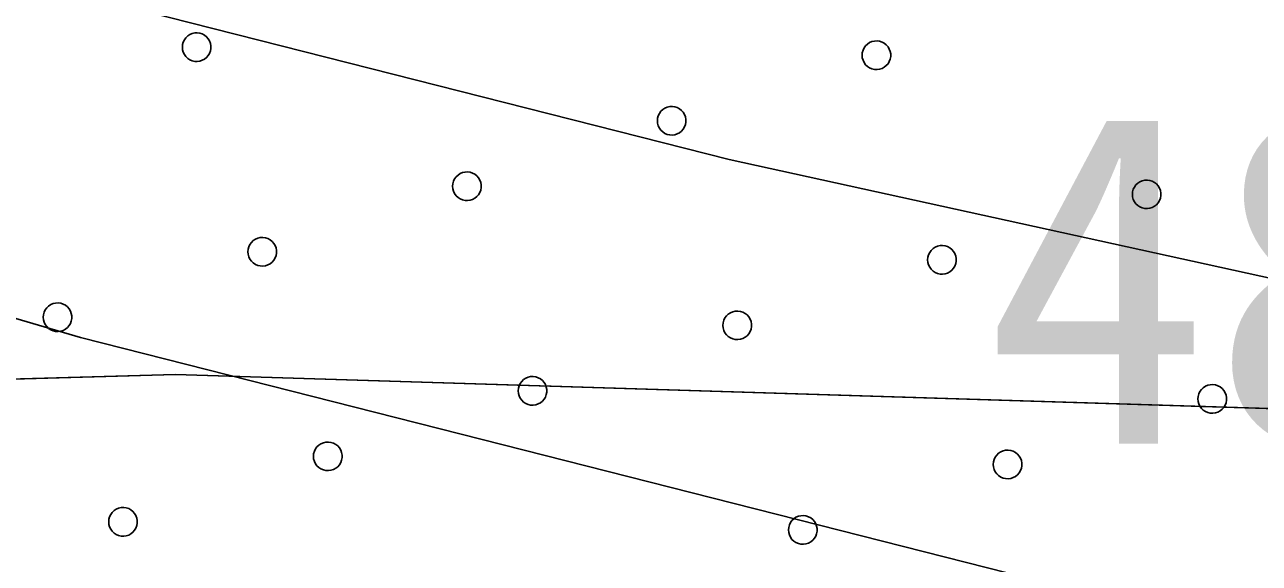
# Model space of a CAD drawing. Extents: x 42655 to 43811, y -141820 to -141156.
# Drawn here: x 43657.417 to 43661.725, y -141371.986 to -141370.105 of the extents above; entities that cross this region are included whole.
import ezdxf

# ---------------------------------------------------------------- set-up
doc = ezdxf.new("R2010")
doc.units = 0
for name, color, linetype in [('ZE_LWCN', 7, 'Continuous'), ('地形', 7, 'Continuous'), ('現況道路ﾊｯﾁ', 7, 'Continuous')]:
    doc.layers.add(name, color=color, linetype=linetype)

msp = doc.modelspace()

# ---------------------------------------------------------------- linework, layer by layer
at = {"layer": 'ZE_LWCN'}
for points in [[(43685.8245, -141382.5773), (43684.581, -141381.8282), (43683.0989, -141380.9931), (43682.5735, -141380.682), (43681.6871, -141380.0517), (43677.9978, -141378.2745), (43676.0065, -141377.6703), (43672.9042, -141377.1329), (43670.8655, -141376.4055), (43667.8034, -141374.47), (43667.2178, -141373.9578), (43664.1807, -141372.1841), (43662.6997, -141371.1961), (43659.8756, -141370.5757), (43657.6058, -141369.9989), (43656.175, -141369.5781), (43652.5116, -141368.7174), (43648.7797, -141367.8827), (43647.4136, -141366.6567)], [(43685.8245, -141384.3472), (43683.1076, -141382.8163), (43681.5718, -141381.9071), (43678.9807, -141380.0645), (43678.0041, -141379.5941), (43677.477, -141379.4342), (43672.9114, -141378.6433), (43669.911, -141377.5728), (43667.8119, -141376.246), (43665.2067, -141373.9673), (43663.5255, -141372.9855), (43662.7056, -141372.4386), (43661.1423, -141372.0951), (43657.6115, -141371.1979), (43655.3858, -141370.5433), (43652.5171, -141369.8693), (43648.2802, -141368.9217), (43647.4236, -141368.7593), (43646.7107, -141368.756), (43643.1006, -141367.9097), (43642.629, -141367.5494), (43642.328, -141367.1784), (43641.4202, -141366.8202)]]:
    msp.add_lwpolyline(points, dxfattribs=at)
at = {"layer": '地形'}
for points in [[(43657.9674, -141370.1837), (43657.9682, -141370.1926), (43657.9705, -141370.2012), (43657.9744, -141370.2093), (43657.9797, -141370.2166), (43657.9862, -141370.2228), (43657.9937, -141370.2277), (43658.0019, -141370.2312), (43658.0106, -141370.2332), (43658.0196, -141370.2336), (43658.0285, -141370.2324), (43658.037, -141370.2296), (43658.0449, -141370.2254), (43658.0519, -141370.2198), (43658.0578, -141370.2131), (43658.0624, -141370.2054), (43658.0656, -141370.197), (43658.0672, -141370.1881), (43658.0672, -141370.1792), (43658.0656, -141370.1704), (43658.0624, -141370.162), (43658.0578, -141370.1543), (43658.0519, -141370.1475), (43658.0449, -141370.1419), (43658.037, -141370.1377), (43658.0285, -141370.1349), (43658.0196, -141370.1337), (43658.0106, -141370.1341), (43658.0019, -141370.1361), (43657.9937, -141370.1396), (43657.9862, -141370.1446), (43657.9797, -141370.1508), (43657.9744, -141370.158), (43657.9705, -141370.1661), (43657.9682, -141370.1747), (43657.9674, -141370.1837)], [(43660.3389, -141370.2119), (43660.3397, -141370.2208), (43660.3421, -141370.2295), (43660.346, -141370.2375), (43660.3512, -141370.2448), (43660.3577, -141370.251), (43660.3652, -141370.2559), (43660.3734, -141370.2595), (43660.3822, -141370.2615), (43660.3911, -141370.2619), (43660.4, -141370.2607), (43660.4085, -141370.2579), (43660.4164, -141370.2536), (43660.4234, -141370.248), (43660.4293, -141370.2413), (43660.4339, -141370.2336), (43660.4371, -141370.2252), (43660.4387, -141370.2164), (43660.4387, -141370.2074), (43660.4371, -141370.1986), (43660.4339, -141370.1902), (43660.4293, -141370.1825), (43660.4234, -141370.1758), (43660.4164, -141370.1702), (43660.4085, -141370.1659), (43660.4, -141370.1632), (43660.3911, -141370.162), (43660.3822, -141370.1624), (43660.3734, -141370.1644), (43660.3652, -141370.1679), (43660.3577, -141370.1728), (43660.3512, -141370.179), (43660.346, -141370.1863), (43660.3421, -141370.1943), (43660.3397, -141370.203), (43660.3389, -141370.2119)], [(43659.6246, -141370.4406), (43659.6254, -141370.4495), (43659.6278, -141370.4582), (43659.6317, -141370.4662), (43659.637, -141370.4735), (43659.6434, -141370.4797), (43659.6509, -141370.4846), (43659.6592, -141370.4881), (43659.6679, -141370.4901), (43659.6769, -141370.4905), (43659.6857, -141370.4893), (43659.6943, -141370.4866), (43659.7022, -141370.4823), (43659.7092, -141370.4767), (43659.7151, -141370.47), (43659.7197, -141370.4623), (43659.7228, -141370.4539), (43659.7244, -141370.4451), (43659.7244, -141370.4361), (43659.7228, -141370.4273), (43659.7197, -141370.4189), (43659.7151, -141370.4112), (43659.7092, -141370.4044), (43659.7022, -141370.3989), (43659.6943, -141370.3946), (43659.6857, -141370.3918), (43659.6769, -141370.3906), (43659.6679, -141370.391), (43659.6592, -141370.393), (43659.6509, -141370.3966), (43659.6434, -141370.4015), (43659.637, -141370.4077), (43659.6317, -141370.4149), (43659.6278, -141370.423), (43659.6254, -141370.4317), (43659.6246, -141370.4406)], [(43658.9103, -141370.6693), (43658.9111, -141370.6782), (43658.9135, -141370.6868), (43658.9174, -141370.6949), (43658.9227, -141370.7022), (43658.9291, -141370.7084), (43658.9366, -141370.7133), (43658.9449, -141370.7168), (43658.9536, -141370.7188), (43658.9626, -141370.7192), (43658.9714, -141370.718), (43658.98, -141370.7152), (43658.9879, -141370.711), (43658.9949, -141370.7054), (43659.0008, -141370.6987), (43659.0054, -141370.691), (43659.0085, -141370.6826), (43659.0101, -141370.6737), (43659.0101, -141370.6648), (43659.0085, -141370.656), (43659.0054, -141370.6476), (43659.0008, -141370.6399), (43658.9949, -141370.6331), (43658.9879, -141370.6275), (43658.98, -141370.6233), (43658.9714, -141370.6205), (43658.9626, -141370.6193), (43658.9536, -141370.6197), (43658.9449, -141370.6217), (43658.9366, -141370.6252), (43658.9291, -141370.6302), (43658.9227, -141370.6364), (43658.9174, -141370.6436), (43658.9135, -141370.6517), (43658.9111, -141370.6603), (43658.9103, -141370.6693)], [(43661.2819, -141370.6975), (43661.2827, -141370.7064), (43661.285, -141370.7151), (43661.2889, -141370.7232), (43661.2942, -141370.7304), (43661.3007, -141370.7366), (43661.3082, -141370.7415), (43661.3164, -141370.7451), (43661.3252, -141370.7471), (43661.3341, -141370.7475), (43661.343, -141370.7463), (43661.3515, -141370.7435), (43661.3594, -141370.7392), (43661.3664, -141370.7336), (43661.3723, -141370.7269), (43661.3769, -141370.7192), (43661.3801, -141370.7108), (43661.3817, -141370.702), (43661.3817, -141370.693), (43661.3801, -141370.6842), (43661.3769, -141370.6758), (43661.3723, -141370.6681), (43661.3664, -141370.6614), (43661.3594, -141370.6558), (43661.3515, -141370.6515), (43661.343, -141370.6488), (43661.3341, -141370.6476), (43661.3251, -141370.648), (43661.3164, -141370.65), (43661.3082, -141370.6535), (43661.3007, -141370.6584), (43661.2942, -141370.6646), (43661.2889, -141370.6719), (43661.285, -141370.6799), (43661.2827, -141370.6886), (43661.2819, -141370.6975)], [(43658.196, -141370.898), (43658.1968, -141370.9069), (43658.1992, -141370.9155), (43658.2031, -141370.9236), (43658.2084, -141370.9308), (43658.2149, -141370.937), (43658.2223, -141370.942), (43658.2306, -141370.9455), (43658.2393, -141370.9475), (43658.2483, -141370.9479), (43658.2572, -141370.9467), (43658.2657, -141370.9439), (43658.2736, -141370.9397), (43658.2806, -141370.9341), (43658.2865, -141370.9273), (43658.2911, -141370.9196), (43658.2942, -141370.9113), (43658.2958, -141370.9024), (43658.2958, -141370.8935), (43658.2942, -141370.8846), (43658.2911, -141370.8763), (43658.2865, -141370.8686), (43658.2806, -141370.8618), (43658.2736, -141370.8562), (43658.2657, -141370.852), (43658.2572, -141370.8492), (43658.2483, -141370.848), (43658.2393, -141370.8484), (43658.2306, -141370.8504), (43658.2223, -141370.8539), (43658.2149, -141370.8589), (43658.2084, -141370.8651), (43658.2031, -141370.8723), (43658.1992, -141370.8804), (43658.1968, -141370.889), (43658.196, -141370.898)], [(43660.5676, -141370.9262), (43660.5684, -141370.9351), (43660.5708, -141370.9438), (43660.5747, -141370.9518), (43660.5799, -141370.9591), (43660.5864, -141370.9653), (43660.5939, -141370.9702), (43660.6021, -141370.9737), (43660.6109, -141370.9757), (43660.6198, -141370.9761), (43660.6287, -141370.9749), (43660.6372, -141370.9722), (43660.6451, -141370.9679), (43660.6521, -141370.9623), (43660.658, -141370.9556), (43660.6626, -141370.9479), (43660.6658, -141370.9395), (43660.6674, -141370.9307), (43660.6674, -141370.9217), (43660.6658, -141370.9129), (43660.6626, -141370.9045), (43660.658, -141370.8968), (43660.6521, -141370.8901), (43660.6451, -141370.8845), (43660.6372, -141370.8802), (43660.6287, -141370.8774), (43660.6198, -141370.8762), (43660.6109, -141370.8766), (43660.6021, -141370.8786), (43660.5939, -141370.8822), (43660.5864, -141370.8871), (43660.5799, -141370.8933), (43660.5747, -141370.9005), (43660.5708, -141370.9086), (43660.5684, -141370.9173), (43660.5676, -141370.9262)], [(43685.8244, -141380.4154), (43685.4092, -141380.2748), (43680.5378, -141378.7537), (43676.3515, -141376.3959), (43672.8502, -141374.0381), (43671.1756, -141372.4409), (43666.9979, -141371.8212), (43662.1731, -141371.4581), (43657.9432, -141371.326), (43652.2262, -141371.4912), (43646.344, -141370.996), (43641.1872, -141371.1196), (43636.9393, -141371.7727), (43633.0182, -141372.7057), (43628.397, -141374.1518), (43624.6159, -141376.0644), (43621.8618, -141378.0702), (43618.7343, -141379.423)], [(43657.4818, -141371.1266), (43657.4826, -141371.1356), (43657.4849, -141371.1442), (43657.4888, -141371.1523), (43657.4941, -141371.1595), (43657.5006, -141371.1657), (43657.5081, -141371.1707), (43657.5163, -141371.1742), (43657.525, -141371.1762), (43657.534, -141371.1766), (43657.5429, -141371.1754), (43657.5514, -141371.1726), (43657.5593, -141371.1684), (43657.5663, -141371.1628), (43657.5722, -141371.156), (43657.5768, -141371.1483), (43657.5799, -141371.1399), (43657.5815, -141371.1311), (43657.5815, -141371.1222), (43657.5799, -141371.1133), (43657.5768, -141371.1049), (43657.5722, -141371.0972), (43657.5663, -141371.0905), (43657.5593, -141371.0849), (43657.5514, -141371.0807), (43657.5429, -141371.0779), (43657.534, -141371.0767), (43657.525, -141371.0771), (43657.5163, -141371.0791), (43657.5081, -141371.0826), (43657.5006, -141371.0875), (43657.4941, -141371.0937), (43657.4888, -141371.101), (43657.4849, -141371.1091), (43657.4826, -141371.1177), (43657.4818, -141371.1266)], [(43659.8533, -141371.1549), (43659.8541, -141371.1638), (43659.8565, -141371.1724), (43659.8604, -141371.1805), (43659.8656, -141371.1878), (43659.8721, -141371.194), (43659.8796, -141371.1989), (43659.8878, -141371.2024), (43659.8966, -141371.2044), (43659.9055, -141371.2048), (43659.9144, -141371.2036), (43659.9229, -141371.2008), (43659.9308, -141371.1966), (43659.9378, -141371.191), (43659.9437, -141371.1843), (43659.9483, -141371.1766), (43659.9515, -141371.1682), (43659.9531, -141371.1594), (43659.9531, -141371.1504), (43659.9515, -141371.1416), (43659.9483, -141371.1332), (43659.9437, -141371.1255), (43659.9378, -141371.1187), (43659.9308, -141371.1131), (43659.9229, -141371.1089), (43659.9144, -141371.1061), (43659.9055, -141371.1049), (43659.8966, -141371.1053), (43659.8878, -141371.1073), (43659.8796, -141371.1108), (43659.8721, -141371.1158), (43659.8656, -141371.122), (43659.8604, -141371.1292), (43659.8565, -141371.1373), (43659.8541, -141371.1459), (43659.8533, -141371.1549)], [(43659.139, -141371.3836), (43659.1398, -141371.3925), (43659.1422, -141371.4011), (43659.1461, -141371.4092), (43659.1513, -141371.4165), (43659.1578, -141371.4226), (43659.1653, -141371.4276), (43659.1736, -141371.4311), (43659.1823, -141371.4331), (43659.1912, -141371.4335), (43659.2001, -141371.4323), (43659.2087, -141371.4295), (43659.2165, -141371.4253), (43659.2236, -141371.4197), (43659.2295, -141371.4129), (43659.2341, -141371.4052), (43659.2372, -141371.3969), (43659.2388, -141371.388), (43659.2388, -141371.3791), (43659.2372, -141371.3703), (43659.2341, -141371.3619), (43659.2295, -141371.3542), (43659.2236, -141371.3474), (43659.2165, -141371.3418), (43659.2087, -141371.3376), (43659.2001, -141371.3348), (43659.1912, -141371.3336), (43659.1823, -141371.334), (43659.1736, -141371.336), (43659.1653, -141371.3395), (43659.1578, -141371.3445), (43659.1513, -141371.3507), (43659.1461, -141371.3579), (43659.1422, -141371.366), (43659.1398, -141371.3746), (43659.139, -141371.3836)], [(43661.5105, -141371.4118), (43661.5113, -141371.4207), (43661.5137, -141371.4294), (43661.5176, -141371.4374), (43661.5229, -141371.4447), (43661.5294, -141371.4509), (43661.5369, -141371.4558), (43661.5451, -141371.4593), (43661.5538, -141371.4613), (43661.5628, -141371.4617), (43661.5717, -141371.4605), (43661.5802, -141371.4578), (43661.5881, -141371.4535), (43661.5951, -141371.4479), (43661.601, -141371.4412), (43661.6056, -141371.4335), (43661.6087, -141371.4251), (43661.6103, -141371.4163), (43661.6103, -141371.4073), (43661.6087, -141371.3985), (43661.6056, -141371.3901), (43661.601, -141371.3824), (43661.5951, -141371.3757), (43661.5881, -141371.3701), (43661.5802, -141371.3658), (43661.5717, -141371.363), (43661.5628, -141371.3618), (43661.5538, -141371.3622), (43661.5451, -141371.3642), (43661.5368, -141371.3678), (43661.5294, -141371.3727), (43661.5229, -141371.3789), (43661.5176, -141371.3862), (43661.5137, -141371.3942), (43661.5113, -141371.4029), (43661.5105, -141371.4118)], [(43658.4247, -141371.6122), (43658.4255, -141371.6212), (43658.4279, -141371.6298), (43658.4318, -141371.6379), (43658.4371, -141371.6451), (43658.4435, -141371.6513), (43658.451, -141371.6563), (43658.4593, -141371.6598), (43658.468, -141371.6618), (43658.477, -141371.6622), (43658.4858, -141371.661), (43658.4944, -141371.6582), (43658.5023, -141371.654), (43658.5093, -141371.6484), (43658.5152, -141371.6416), (43658.5198, -141371.6339), (43658.5229, -141371.6255), (43658.5245, -141371.6167), (43658.5245, -141371.6078), (43658.5229, -141371.5989), (43658.5198, -141371.5905), (43658.5152, -141371.5828), (43658.5093, -141371.5761), (43658.5023, -141371.5705), (43658.4944, -141371.5663), (43658.4858, -141371.5635), (43658.477, -141371.5623), (43658.468, -141371.5627), (43658.4593, -141371.5647), (43658.451, -141371.5682), (43658.4435, -141371.5731), (43658.4371, -141371.5793), (43658.4318, -141371.5866), (43658.4279, -141371.5947), (43658.4255, -141371.6033), (43658.4247, -141371.6122)], [(43660.7963, -141371.6405), (43660.7971, -141371.6494), (43660.7994, -141371.658), (43660.8033, -141371.6661), (43660.8086, -141371.6734), (43660.8151, -141371.6796), (43660.8226, -141371.6845), (43660.8308, -141371.688), (43660.8395, -141371.69), (43660.8485, -141371.6904), (43660.8574, -141371.6892), (43660.8659, -141371.6865), (43660.8738, -141371.6822), (43660.8808, -141371.6766), (43660.8867, -141371.6699), (43660.8913, -141371.6622), (43660.8945, -141371.6538), (43660.8961, -141371.645), (43660.8961, -141371.636), (43660.8945, -141371.6272), (43660.8913, -141371.6188), (43660.8867, -141371.6111), (43660.8808, -141371.6043), (43660.8738, -141371.5987), (43660.8659, -141371.5945), (43660.8574, -141371.5917), (43660.8485, -141371.5905), (43660.8395, -141371.5909), (43660.8308, -141371.5929), (43660.8226, -141371.5964), (43660.8151, -141371.6014), (43660.8086, -141371.6076), (43660.8033, -141371.6148), (43660.7994, -141371.6229), (43660.7971, -141371.6315), (43660.7963, -141371.6405)], [(43657.7104, -141371.8409), (43657.7112, -141371.8498), (43657.7136, -141371.8585), (43657.7175, -141371.8666), (43657.7228, -141371.8738), (43657.7293, -141371.88), (43657.7367, -141371.8849), (43657.745, -141371.8885), (43657.7537, -141371.8905), (43657.7627, -141371.8909), (43657.7716, -141371.8897), (43657.7801, -141371.8869), (43657.788, -141371.8826), (43657.795, -141371.8771), (43657.8009, -141371.8703), (43657.8055, -141371.8626), (43657.8086, -141371.8542), (43657.8102, -141371.8454), (43657.8102, -141371.8364), (43657.8086, -141371.8276), (43657.8055, -141371.8192), (43657.8009, -141371.8115), (43657.795, -141371.8048), (43657.788, -141371.7992), (43657.7801, -141371.7949), (43657.7716, -141371.7922), (43657.7627, -141371.791), (43657.7537, -141371.7914), (43657.745, -141371.7934), (43657.7367, -141371.7969), (43657.7293, -141371.8018), (43657.7228, -141371.808), (43657.7175, -141371.8153), (43657.7136, -141371.8234), (43657.7112, -141371.832), (43657.7104, -141371.8409)], [(43660.082, -141371.8692), (43660.0828, -141371.8781), (43660.0852, -141371.8867), (43660.089, -141371.8948), (43660.0943, -141371.9021), (43660.1008, -141371.9082), (43660.1083, -141371.9132), (43660.1165, -141371.9167), (43660.1253, -141371.9187), (43660.1342, -141371.9191), (43660.1431, -141371.9179), (43660.1516, -141371.9151), (43660.1595, -141371.9109), (43660.1665, -141371.9053), (43660.1724, -141371.8985), (43660.177, -141371.8909), (43660.1802, -141371.8825), (43660.1818, -141371.8736), (43660.1818, -141371.8647), (43660.1802, -141371.8559), (43660.177, -141371.8475), (43660.1724, -141371.8398), (43660.1665, -141371.833), (43660.1595, -141371.8274), (43660.1516, -141371.8232), (43660.1431, -141371.8204), (43660.1342, -141371.8192), (43660.1253, -141371.8196), (43660.1165, -141371.8216), (43660.1083, -141371.8251), (43660.1008, -141371.8301), (43660.0943, -141371.8363), (43660.089, -141371.8435), (43660.0852, -141371.8516), (43660.0828, -141371.8602), (43660.082, -141371.8692)]]:
    msp.add_lwpolyline(points, dxfattribs=at)
at = {"layer": '現況道路ﾊｯﾁ'}
msp.add_lwpolyline([(43646.344, -141370.996), (43652.2262, -141371.4912), (43657.9432, -141371.326), (43662.1731, -141371.4581), (43666.9979, -141371.8212), (43671.1756, -141372.4409), (43670.1327, -141369.0445), (43666.9435, -141368.6768), (43664.0404, -141368.3908), (43660.3605, -141368.1049), (43657.253, -141368.1049), (43653.4095, -141367.819), (43649.7705, -141367.3696), (43645.6408, -141367.1653)], dxfattribs=at)

# ---------------------------------------------------------------- texts
at = {"layer": '地形'}
msp.add_text('48.42', height=1.16061, dxfattribs=at).set_placement((43660.7645, -141371.5684))

doc.saveas('drawing.dxf')
